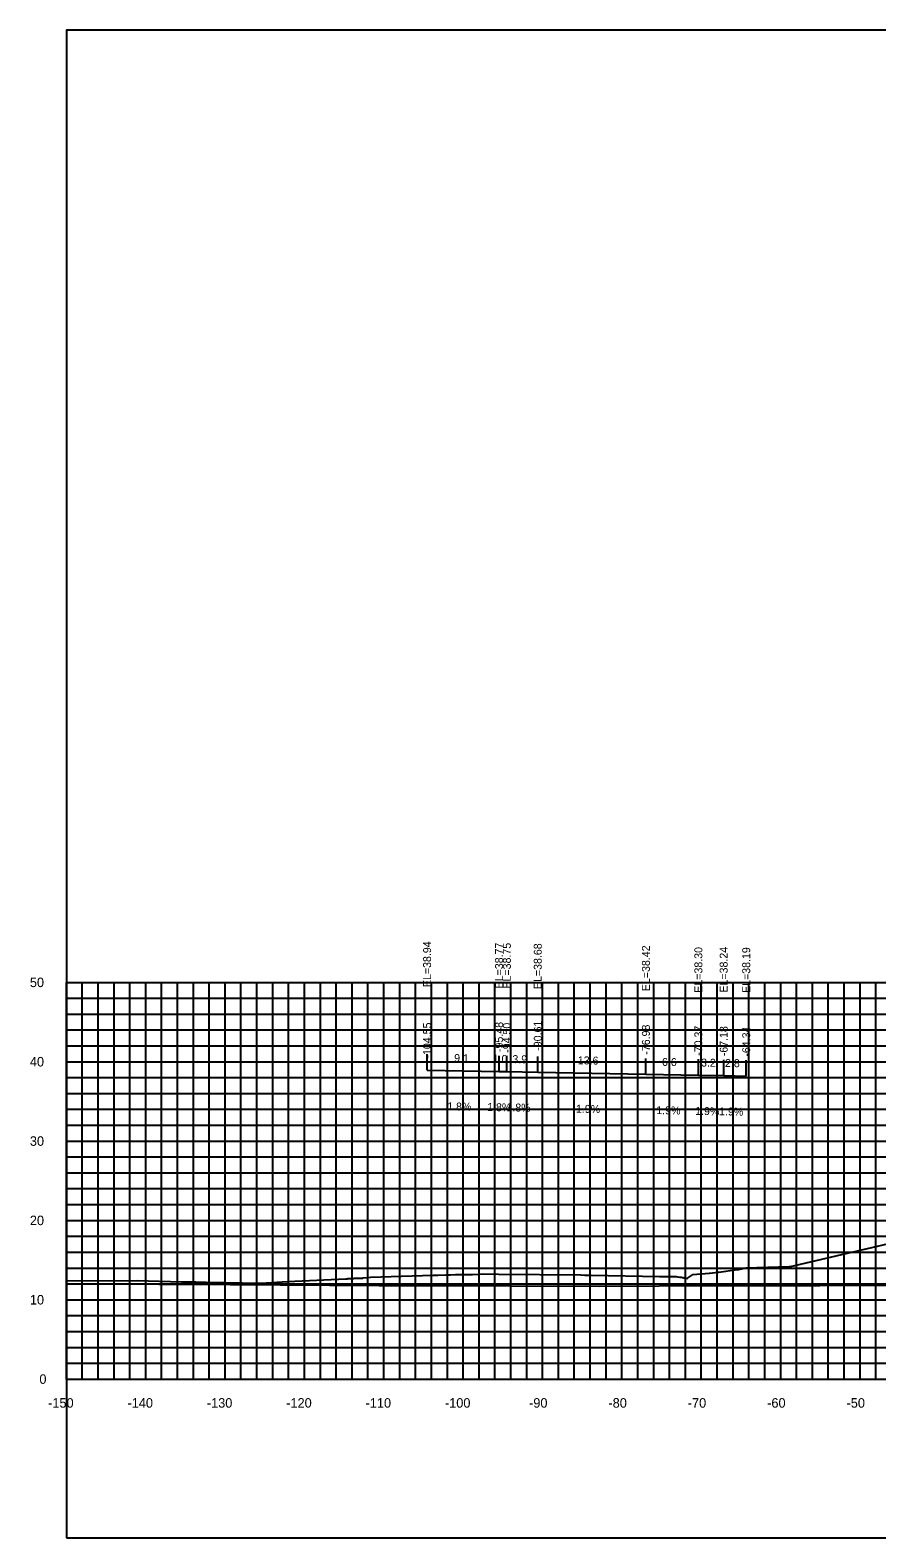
# Model space of a CAD drawing. Extents: x 1800880 to 1818864, y 245271 to 250560.
# Drawn here: x 1815591.2 to 1815697.9, y 248601 to 248791 of the extents above; entities that cross this region are included whole.
import ezdxf

# ---------------------------------------------------------------- set-up
doc = ezdxf.new("R2010")
doc.units = 0
for name, color, linetype in [('33', 7, 'Continuous'), ('ANNO-TXT', 7, 'Continuous'), ('CL-CNST', 7, 'Continuous'), ('DESIGN - DRAINAGE - Bridges', 7, 'Continuous'), ('Level 37', 7, 'Continuous'), ('Level 46', 7, 'Continuous'), ('Level 62', 7, 'Continuous'), ('SHT-BDR', 7, 'Continuous')]:
    doc.layers.add(name, color=color, linetype=linetype)

msp = doc.modelspace()

# ---------------------------------------------------------------- linework, layer by layer
at = {"layer": 'CL-CNST'}
msp.add_lwpolyline([(1815595.79, 248633.44), (1815601.39, 248633.41), (1815604.69, 248633.43), (1815610.31, 248633.29), (1815610.59, 248633.29), (1815610.89, 248633.28), (1815611.23, 248633.28), (1815611.6, 248633.27), (1815612.02, 248633.27), (1815612.09, 248633.26), (1815613.41, 248633.22), (1815620.26, 248633.13), (1815620.27, 248633.13), (1815623.64, 248633.31), (1815630.98, 248633.67), (1815631.21, 248633.67), (1815631.26, 248633.68), (1815631.27, 248633.68), (1815631.33, 248633.68), (1815631.41, 248633.68), (1815631.72, 248633.7), (1815631.76, 248633.7), (1815631.79, 248633.71), (1815631.86, 248633.71), (1815631.94, 248633.71), (1815631.96, 248633.71), (1815632.03, 248633.72), (1815632.11, 248633.72), (1815632.17, 248633.73), (1815632.2, 248633.73), (1815632.27, 248633.73), (1815632.71, 248633.73), (1815632.79, 248633.73), (1815632.81, 248633.74), (1815632.86, 248633.74), (1815633.14, 248633.76), (1815633.18, 248633.77), (1815634.11, 248633.85), (1815635.46, 248633.9), (1815637.97, 248633.99), (1815638.02, 248633.99), (1815641.99, 248634.1), (1815642.59, 248634.11), (1815643.59, 248634.17), (1815644.14, 248634.18), (1815644.18, 248634.18), (1815644.83, 248634.19), (1815645.72, 248634.2), (1815646.35, 248634.2), (1815646.92, 248634.22), (1815646.98, 248634.22), (1815648.36, 248634.27), (1815650.25, 248634.25), (1815660.62, 248634.14), (1815661.1, 248634.13), (1815661.16, 248634.13), (1815661.91, 248634.12), (1815670.51, 248633.97), (1815672.62, 248633.94), (1815672.77, 248633.92), (1815673.09, 248633.87), (1815673.29, 248633.85), (1815673.42, 248633.83), (1815673.51, 248633.81), (1815673.52, 248633.81), (1815673.58, 248633.8), (1815673.62, 248633.79), (1815673.66, 248633.78), (1815673.69, 248633.77), (1815673.72, 248633.77), (1815673.74, 248633.76), (1815673.76, 248633.76), (1815673.78, 248633.76), (1815673.79, 248633.75), (1815673.81, 248633.75), (1815673.82, 248633.75), (1815673.83, 248633.74), (1815673.84, 248633.74), (1815674.03, 248633.71), (1815674.07, 248633.74), (1815674.67, 248634.17), (1815674.72, 248634.19), (1815674.72, 248634.19), (1815676.78, 248634.36), (1815676.81, 248634.36), (1815677.92, 248634.5), (1815678, 248634.5), (1815680.29, 248634.82), (1815680.5, 248634.85), (1815681.45, 248635.05), (1815686.85, 248635.19), (1815687.02, 248635.19), (1815699.96, 248638.24)], dxfattribs=at)
at = {"layer": 'DESIGN - DRAINAGE - Bridges'}
for p, q in [((1815595.73, 248671.02), (1815595.79, 248671.02)), ((1815595.79, 248621.02), (1815595.79, 248671.02)), ((1815595.73, 248661.02), (1815595.79, 248661.02)), ((1815595.73, 248651.02), (1815595.79, 248651.02)), ((1815595.73, 248641.02), (1815595.79, 248641.02)), ((1815595.73, 248631.02), (1815595.79, 248631.02)), ((1815595.73, 248621.02), (1815595.79, 248621.02)), ((1815595.79, 248621.02), (1815895.79, 248621.02)), ((1815595.79, 248620.96), (1815595.79, 248621.02)), ((1815605.79, 248620.96), (1815605.79, 248621.02)), ((1815615.79, 248620.96), (1815615.79, 248621.02)), ((1815625.79, 248620.96), (1815625.79, 248621.02)), ((1815635.79, 248620.96), (1815635.79, 248621.02)), ((1815645.79, 248620.96), (1815645.79, 248621.02)), ((1815655.79, 248620.96), (1815655.79, 248621.02)), ((1815665.79, 248620.96), (1815665.79, 248621.02)), ((1815675.79, 248620.96), (1815675.79, 248621.02)), ((1815685.79, 248620.96), (1815685.79, 248621.02)), ((1815695.79, 248620.96), (1815695.79, 248621.02))]:
    msp.add_line(p, q, dxfattribs=at)
at = {"layer": 'Level 37'}
for p, q in [((1815641.24, 248659.95), (1815641.24, 248661.95)), ((1815650.31, 248659.78), (1815650.31, 248661.78)), ((1815651.29, 248659.77), (1815651.29, 248661.77)), ((1815655.18, 248659.69), (1815655.18, 248661.69)), ((1815668.81, 248659.44), (1815668.81, 248661.44)), ((1815675.42, 248659.32), (1815675.42, 248661.32)), ((1815678.61, 248659.26), (1815678.61, 248661.26)), ((1815681.45, 248659.21), (1815681.45, 248661.21))]:
    msp.add_line(p, q, dxfattribs=at)
msp.add_lwpolyline([(1815595.79, 248601.02), (1815895.79, 248601.02), (1815895.79, 248791.02), (1815595.79, 248791.02)], close=True, dxfattribs=at)
at = {"layer": 'Level 46'}
for p, q in [((1815595.79, 248671.02), (1815895.79, 248671.02)), ((1815595.79, 248621.02), (1815595.79, 248671.02)), ((1815597.79, 248621.02), (1815597.79, 248671.02)), ((1815599.79, 248621.02), (1815599.79, 248671.02)), ((1815601.79, 248621.02), (1815601.79, 248671.02)), ((1815603.79, 248621.02), (1815603.79, 248671.02)), ((1815605.79, 248621.02), (1815605.79, 248671.02)), ((1815607.79, 248621.02), (1815607.79, 248671.02)), ((1815609.79, 248621.02), (1815609.79, 248671.02)), ((1815611.79, 248621.02), (1815611.79, 248671.02)), ((1815613.79, 248621.02), (1815613.79, 248671.02)), ((1815615.79, 248621.02), (1815615.79, 248671.02)), ((1815617.79, 248621.02), (1815617.79, 248671.02)), ((1815619.79, 248621.02), (1815619.79, 248671.02)), ((1815621.79, 248621.02), (1815621.79, 248671.02)), ((1815623.79, 248621.02), (1815623.79, 248671.02)), ((1815625.79, 248621.02), (1815625.79, 248671.02)), ((1815627.79, 248621.02), (1815627.79, 248671.02)), ((1815629.79, 248621.02), (1815629.79, 248671.02)), ((1815631.79, 248621.02), (1815631.79, 248671.02)), ((1815633.79, 248621.02), (1815633.79, 248671.02)), ((1815635.79, 248621.02), (1815635.79, 248671.02)), ((1815637.79, 248621.02), (1815637.79, 248671.02)), ((1815639.79, 248621.02), (1815639.79, 248671.02)), ((1815641.79, 248621.02), (1815641.79, 248671.02)), ((1815643.79, 248621.02), (1815643.79, 248671.02)), ((1815645.79, 248621.02), (1815645.79, 248671.02)), ((1815647.79, 248621.02), (1815647.79, 248671.02)), ((1815649.79, 248621.02), (1815649.79, 248671.02)), ((1815651.79, 248621.02), (1815651.79, 248671.02)), ((1815653.79, 248621.02), (1815653.79, 248671.02)), ((1815655.79, 248621.02), (1815655.79, 248671.02)), ((1815657.79, 248621.02), (1815657.79, 248671.02)), ((1815659.79, 248621.02), (1815659.79, 248671.02)), ((1815661.79, 248621.02), (1815661.79, 248671.02)), ((1815663.79, 248621.02), (1815663.79, 248671.02)), ((1815665.79, 248621.02), (1815665.79, 248671.02)), ((1815667.79, 248621.02), (1815667.79, 248671.02)), ((1815669.79, 248621.02), (1815669.79, 248671.02)), ((1815671.79, 248621.02), (1815671.79, 248671.02)), ((1815673.79, 248621.02), (1815673.79, 248671.02)), ((1815675.79, 248621.02), (1815675.79, 248671.02)), ((1815677.79, 248621.02), (1815677.79, 248671.02)), ((1815679.79, 248621.02), (1815679.79, 248671.02)), ((1815681.79, 248621.02), (1815681.79, 248671.02)), ((1815683.79, 248621.02), (1815683.79, 248671.02)), ((1815685.79, 248621.02), (1815685.79, 248671.02)), ((1815687.79, 248621.02), (1815687.79, 248671.02)), ((1815689.79, 248621.02), (1815689.79, 248671.02)), ((1815691.79, 248621.02), (1815691.79, 248671.02)), ((1815693.79, 248621.02), (1815693.79, 248671.02)), ((1815695.79, 248621.02), (1815695.79, 248671.02)), ((1815697.79, 248621.02), (1815697.79, 248671.02)), ((1815595.79, 248669.02), (1815895.79, 248669.02)), ((1815595.79, 248667.02), (1815895.79, 248667.02)), ((1815595.79, 248665.02), (1815895.79, 248665.02)), ((1815595.79, 248663.02), (1815895.79, 248663.02)), ((1815595.79, 248661.02), (1815895.79, 248661.02)), ((1815595.79, 248659.02), (1815895.79, 248659.02)), ((1815595.79, 248657.02), (1815895.79, 248657.02)), ((1815595.79, 248655.02), (1815895.79, 248655.02)), ((1815595.79, 248653.02), (1815895.79, 248653.02)), ((1815595.79, 248651.02), (1815895.79, 248651.02)), ((1815595.79, 248649.02), (1815895.79, 248649.02)), ((1815595.79, 248647.02), (1815895.79, 248647.02)), ((1815595.79, 248645.02), (1815895.79, 248645.02)), ((1815595.79, 248643.02), (1815895.79, 248643.02)), ((1815595.79, 248641.02), (1815895.79, 248641.02)), ((1815595.79, 248639.02), (1815895.79, 248639.02)), ((1815595.79, 248637.02), (1815895.79, 248637.02)), ((1815595.79, 248635.02), (1815895.79, 248635.02)), ((1815595.79, 248633.02), (1815895.79, 248633.02)), ((1815595.79, 248631.02), (1815895.79, 248631.02)), ((1815595.79, 248629.02), (1815895.79, 248629.02)), ((1815595.79, 248627.02), (1815895.79, 248627.02)), ((1815595.79, 248625.02), (1815895.79, 248625.02)), ((1815595.79, 248623.02), (1815895.79, 248623.02)), ((1815595.79, 248621.02), (1815895.79, 248621.02))]:
    msp.add_line(p, q, dxfattribs=at)
at = {"layer": 'Level 62'}
for points in [[(1815641.24, 248659.95), (1815650.31, 248659.78), (1815651.29, 248659.77), (1815655.18, 248659.69), (1815668.81, 248659.44), (1815675.42, 248659.32), (1815678.61, 248659.26), (1815681.45, 248659.21)], [(1815595.79, 248633.05), (1815607.45, 248632.97), (1815610.22, 248632.97), (1815635.21, 248632.8), (1815640.53, 248632.81), (1815662.96, 248632.75), (1815670.47, 248632.78), (1815690.72, 248632.81), (1815700.11, 248632.86), (1815718.47, 248632.53), (1815729.5, 248632.6), (1815746.23, 248632.78), (1815761.64, 248632.68), (1815773.98, 248632.75), (1815789.2, 248633.01), (1815801.74, 248633.09), (1815816.71, 248632.68), (1815829.49, 248632.76), (1815851.35, 248632), (1815857.25, 248632.04), (1815879.52, 248632.04), (1815885, 248632.08), (1815895.79, 248632.08)]]:
    msp.add_lwpolyline(points, dxfattribs=at)

# ---------------------------------------------------------------- texts
for s, p in [('-150', (1815593.49, 248617.42)), ('-140', (1815603.49, 248617.42)), ('-130', (1815613.49, 248617.42)), ('-120', (1815623.49, 248617.42)), ('-110', (1815633.49, 248617.42)), ('-100', (1815643.49, 248617.42)), ('-90', (1815654.09, 248617.42)), ('-80', (1815664.09, 248617.42)), ('-70', (1815674.09, 248617.42)), ('-60', (1815684.09, 248617.42)), ('-50', (1815694.09, 248617.42))]:
    msp.add_text(s, height=1.2).set_placement(p)
at = {"layer": '33'}
for s, p in [('50', (1815591.19, 248670.42)), ('40', (1815591.19, 248660.42)), ('30', (1815591.19, 248650.42)), ('20', (1815591.19, 248640.42)), ('10', (1815591.19, 248630.42)), ('0', (1815592.39, 248620.42))]:
    msp.add_text(s, height=1.2, dxfattribs=at).set_placement(p)
at = {"layer": 'ANNO-TXT'}
for s, rotation, p in [('9.1', 358.9402, (1815644.64, 248660.99)), ('1.0', 358.9402, (1815649.5, 248660.9)), ('3.9', 358.9402, (1815651.98, 248660.85)), ('13.6', 358.9359, (1815660.22, 248660.7)), ('6.6', 358.9359, (1815670.83, 248660.5)), ('3.2', 358.9359, (1815675.75, 248660.41)), ('2.8', 358.9359, (1815678.77, 248660.36)), ('1.8%', 358.9402, (1815643.77, 248654.9)), ('1.8%', 358.9402, (1815648.8, 248654.81)), ('1.8%', 358.9402, (1815651.23, 248654.77)), ('1.9%', 358.9359, (1815659.99, 248654.6)), ('1.9%', 358.9359, (1815670.11, 248654.42)), ('1.9%', 358.9359, (1815675.01, 248654.32)), ('1.9%', 358.9359, (1815678.02, 248654.27))]:
    msp.add_text(s, height=1, rotation=rotation, dxfattribs=at).set_placement(p)
at = {"layer": 'DESIGN - DRAINAGE - Bridges'}
msp.add_text('-', height=0.0001, dxfattribs=at).set_placement((1815595.79, 248621.02))
at = {"layer": 'SHT-BDR'}
for s, p in [('EL=38.94', (1815641.74, 248670.42)), ('EL=38.77', (1815650.81, 248670.26)), ('EL=38.75', (1815651.79, 248670.24)), ('EL=38.68', (1815655.68, 248670.17)), ('EL=38.42', (1815669.31, 248669.91)), ('EL=38.30', (1815675.92, 248669.71)), ('EL=38.24', (1815679.11, 248669.73)), ('EL=38.19', (1815681.95, 248669.68)), ('-104.55', (1815641.74, 248661.42)), ('-95.48', (1815650.81, 248662.24)), ('-94.50', (1815651.79, 248662.14)), ('-90.61', (1815655.68, 248662.4)), ('-76.98', (1815669.31, 248661.9)), ('-70.37', (1815675.92, 248661.77)), ('-67.18', (1815679.11, 248661.71)), ('-64.34', (1815681.95, 248661.66))]:
    msp.add_text(s, height=1, rotation=90, dxfattribs=at).set_placement(p)

doc.saveas('drawing.dxf')
